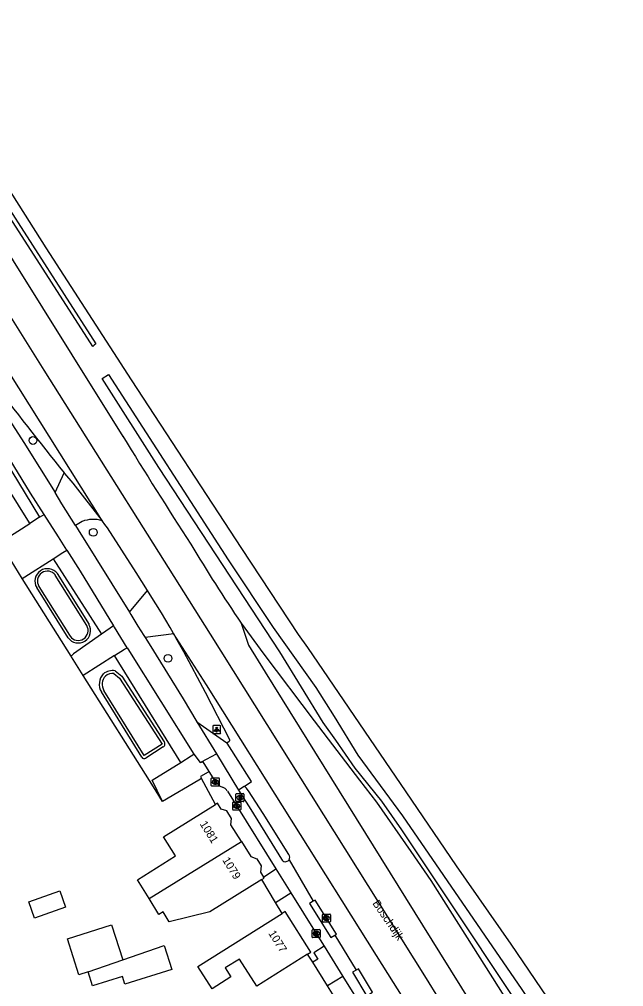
# Model space of a CAD drawing. Extents: x 157321 to 158827, y 386650 to 388532.
# Drawn here: x 158366.2 to 158441.7, y 387870.6 to 387991.4 of the extents above; entities that cross this region are included whole.
import ezdxf

# ---------------------------------------------------------------- set-up
doc = ezdxf.new("R2010")
doc.units = 0
for name, color, linetype in [('IMGEO_Berm_groen', 7, 'Continuous'), ('IMGEO_Boom', 7, 'Continuous'), ('IMGEO_Brandkraan', 7, 'Continuous'), ('IMGEO_Fietspad_open', 7, 'Continuous'), ('IMGEO_Haag', 7, 'Continuous'), ('IMGEO_Hek', 7, 'Continuous'), ('IMGEO_Kolk', 7, 'Continuous'), ('IMGEO_Lichtpunt', 7, 'Continuous'), ('IMGEO_Openbare_ruimte_label', 7, 'Continuous'), ('IMGEO_Pand', 7, 'Continuous'), ('IMGEO_Pand_nummerreeks', 7, 'Continuous'), ('IMGEO_Rijbaan_lokaal_open', 7, 'Continuous'), ('IMGEO_Rijbaan_regionaal_gesloten', 7, 'Continuous'), ('IMGEO_Rioolput', 7, 'Continuous'), ('IMGEO_Voetpad_open', 7, 'Continuous'), ('IMGEO_Waterloop', 7, 'Continuous')]:
    doc.layers.add(name, color=color, linetype=linetype)

msp = doc.modelspace()

# ---------------------------------------------------------------- linework, layer by layer
at = {"layer": 'IMGEO_Berm_groen'}
for points in [[(158375.37, 387950.57), (158343.61, 387999.99), (158325.17, 388029.39), (158325.59, 388029.65), (158344.04, 388000.25), (158375.75, 387950.9), (158375.56, 387950.73), (158375.37, 387950.57)], [(158370.94, 387922.18), (158374.9, 387915.84)], [(158372.65, 387911.86), (158366.55, 387921.58)], [(158372.28, 387914.17), (158368.37, 387920.44)], [(158378.17, 387910.05), (158378.98, 387909.39), (158384.28, 387901.19)], [(158384.1, 387893.72), (158382.96, 387895.53), (158374.18, 387909.45)], [(158381.48, 387899.24), (158376.45, 387907.4)], [(158384.18, 387900.53), (158381.99, 387899.14)]]:
    msp.add_lwpolyline(points, dxfattribs=at)
for centre, radius, start, end in [((158369.7, 387921.24), 1.56, 37.1713, 210.966), ((158373.55, 387915.07), 1.55, 215.459, 29.716), ((158378.08, 387908.37), 1.9, 137.1228, 210.5816), ((158377.88, 387908.18), 1.9, 81.0914, 128.6848), ((158383.96, 387900.9), 0.429, 300.9579, 42.245), ((158381.78, 387899.4), 0.336, 207.0809, 309.5699)]:
    msp.add_arc(centre, radius, start, end, dxfattribs=at)
at = {"layer": 'IMGEO_Boom'}
for centre in [(158367.9, 387938.82), (158375.43, 387927.34), (158384.77, 387911.6)]:
    msp.add_circle(centre, 0.489, dxfattribs=at)
at = {"layer": 'IMGEO_Brandkraan'}
for p, q in [((158393.26, 387893.78), (158393.26, 387894.63)), ((158393.33, 387894.7), (158394.19, 387894.7)), ((158393.77, 387893.92), (158393.74, 387893.92)), ((158393.75, 387894.48), (158393.77, 387894.48)), ((158394.26, 387894.63), (158394.26, 387893.78)), ((158394.19, 387893.7), (158393.33, 387893.7))]:
    msp.add_line(p, q, dxfattribs=at)
for points in [[(158393.26, 387893.78), (158393.26, 387894.63)], [(158393.33, 387894.7), (158394.19, 387894.7)], [(158393.61, 387894.4), (158393.61, 387894), (158393.82, 387894)], [(158393.84, 387894.4), (158393.61, 387894.4)], [(158393.78, 387894.32), (158393.73, 387894.32), (158393.73, 387894.25)], [(158393.73, 387894.25), (158393.78, 387894.25)], [(158393.79, 387894.17), (158393.73, 387894.17), (158393.73, 387894.09)], [(158393.73, 387894.09), (158393.79, 387894.09)], [(158394.26, 387894.63), (158394.26, 387893.78)], [(158394.19, 387893.7), (158393.33, 387893.7)]]:
    msp.add_lwpolyline(points, dxfattribs=at)
for centre, radius, start, end in [((158393.33, 387894.63), 0.0765, 91.552, 178.448), ((158393.33, 387894.63), 0.0765, 91.552, 178.448), ((158393.79, 387894.28), 0.0379, 267.8285, 90.9355), ((158393.79, 387894.13), 0.0404, 269.8759, 90.5077), ((158393.82, 387894.25), 0.251, 268.6676, 293.5347), ((158393.84, 387894.26), 0.145, 59.4692, 91.5367), ((158393.87, 387894.3), 0.0922, 285.5137, 58.1501), ((158393.87, 387894.11), 0.105, 301.3115, 78.989), ((158394.18, 387894.63), 0.0765, 1.552, 88.448), ((158394.18, 387894.63), 0.0765, 1.552, 88.448), ((158393.33, 387893.78), 0.0765, 181.552, 268.448), ((158393.33, 387893.78), 0.0765, 181.552, 268.448), ((158394.18, 387893.78), 0.0765, 271.552, 358.448), ((158394.18, 387893.78), 0.0765, 271.552, 358.448)]:
    msp.add_arc(centre, radius, start, end, dxfattribs=at)
for centre, major_axis, ratio, start_param, end_param in [((158393.75, 387894.2), (-0.387, 0.002), 0.722429, 4.712389, 7.853982), ((158393.77, 387894.2), (-0.39, 0.002), 0.717154, 1.570796, 4.712389)]:
    msp.add_ellipse(centre, major_axis=major_axis, ratio=ratio, start_param=start_param, end_param=end_param, dxfattribs=at)
at = {"layer": 'IMGEO_Fietspad_open'}
for points in [[(158388.8, 387898.59), (158389.13, 387898.67), (158389.89, 387897.46)], [(158389.89, 387897.46), (158390.87, 387895.9), (158390.97, 387895.98)], [(158393.58, 387895.15), (158395.12, 387892.7), (158398.95, 387886.5)], [(158392.19, 387895.01), (158393.35, 387893.15), (158398.26, 387885.29)], [(158398.26, 387885.29), (158400.12, 387882.3)], [(158400.12, 387882.3), (158403.29, 387877.22), (158404.27, 387875.63)], [(158402.9, 387881.25), (158402.43, 387880.97), (158405.11, 387876.71), (158405.63, 387877.02)], [(158404.27, 387875.63), (158406.63, 387871.85)], [(158408.28, 387872.66), (158407.82, 387872.38), (158409.62, 387869.41), (158410.12, 387869.76)], [(158406.63, 387871.85), (158408, 387869.66)]]:
    msp.add_lwpolyline(points, dxfattribs=at)
for centre, radius, start, end in [((158391.68, 387896.29), 0.776, 203.5023, 261.5091), ((158391.32, 387894.59), 0.958, 26.1283, 75.3636), ((158399.44, 387886.74), 0.548, 206.1445, 324.9836)]:
    msp.add_arc(centre, radius, start, end, dxfattribs=at)
at = {"layer": 'IMGEO_Haag'}
msp.add_lwpolyline([(158433.93, 387860.24), (158413.98, 387890.18), (158411.49, 387893.75), (158408.15, 387897.9), (158405.73, 387901.37), (158404.16, 387903.6), (158398.73, 387912.43), (158383.64, 387935.45), (158376.53, 387946.56), (158377.34, 387947.05), (158392.28, 387923.9), (158397.91, 387915.46), (158403.26, 387907.96), (158405.52, 387904.35), (158408.48, 387899.52), (158414.06, 387891.93), (158428.99, 387870.22), (158433.79, 387863.1), (158436.82, 387858.33)], dxfattribs=at)
at = {"layer": 'IMGEO_Hek'}
msp.add_lwpolyline([(158372.65, 387911.86), (158366.55, 387921.58), (158363.74, 387926.06)], dxfattribs=at)
at = {"layer": 'IMGEO_Kolk'}
for p, q in [((158392.85, 387892.72), (158392.85, 387893.58)), ((158392.93, 387893.65), (158393.78, 387893.65)), ((158393.34, 387893.43), (158393.36, 387893.43)), ((158393.36, 387892.87), (158393.34, 387892.87)), ((158393.85, 387893.58), (158393.85, 387892.72)), ((158393.78, 387892.65), (158392.93, 387892.65)), ((158404.06, 387878.73), (158404.06, 387879.58)), ((158404.13, 387879.65), (158404.99, 387879.65)), ((158404.55, 387879.43), (158404.57, 387879.43)), ((158405.06, 387879.58), (158405.06, 387878.73)), ((158404.99, 387878.65), (158404.13, 387878.65)), ((158404.57, 387878.87), (158404.55, 387878.87)), ((158402.79, 387876.79), (158402.79, 387877.64)), ((158402.86, 387877.72), (158403.72, 387877.72)), ((158403.28, 387877.5), (158403.3, 387877.5)), ((158403.79, 387877.64), (158403.79, 387876.79)), ((158403.72, 387876.72), (158402.86, 387876.72)), ((158403.3, 387876.94), (158403.27, 387876.94))]:
    msp.add_line(p, q, dxfattribs=at)
for points in [[(158392.85, 387892.72), (158392.85, 387893.58)], [(158392.93, 387893.65), (158393.78, 387893.65)], [(158393.17, 387893.35), (158393.3, 387893.35), (158393.3, 387893.2), (158393.42, 387893.35), (158393.59, 387893.35), (158393.44, 387893.2), (158393.6, 387892.95), (158393.44, 387892.95), (158393.36, 387893.11), (158393.3, 387893.05), (158393.3, 387892.95), (158393.17, 387892.95), (158393.17, 387893.35)], [(158393.85, 387893.58), (158393.85, 387892.72)], [(158393.78, 387892.65), (158392.93, 387892.65)], [(158404.06, 387878.73), (158404.06, 387879.58)], [(158404.13, 387879.65), (158404.99, 387879.65)], [(158405.06, 387879.58), (158405.06, 387878.73)], [(158404.99, 387878.65), (158404.13, 387878.65)], [(158404.38, 387879.35), (158404.5, 387879.35), (158404.5, 387879.2), (158404.63, 387879.35), (158404.8, 387879.35), (158404.65, 387879.2), (158404.8, 387878.95), (158404.65, 387878.95), (158404.57, 387879.12), (158404.5, 387879.05), (158404.5, 387878.95), (158404.38, 387878.95), (158404.38, 387879.35)], [(158402.79, 387876.79), (158402.79, 387877.64)], [(158402.86, 387877.72), (158403.72, 387877.72)], [(158403.11, 387877.42), (158403.23, 387877.42), (158403.23, 387877.27), (158403.36, 387877.42), (158403.53, 387877.42), (158403.38, 387877.27), (158403.53, 387877.02), (158403.38, 387877.02), (158403.3, 387877.18), (158403.23, 387877.11), (158403.23, 387877.02), (158403.11, 387877.02), (158403.11, 387877.42)], [(158403.79, 387877.64), (158403.79, 387876.79)], [(158403.72, 387876.72), (158402.86, 387876.72)]]:
    msp.add_lwpolyline(points, dxfattribs=at)
for centre, start, end in [((158392.93, 387893.57), 91.552, 178.448), ((158392.93, 387893.57), 91.552, 178.448), ((158392.93, 387892.73), 181.552, 268.448), ((158392.93, 387892.73), 181.552, 268.448), ((158393.78, 387893.57), 1.552, 88.448), ((158393.78, 387893.57), 1.552, 88.448), ((158393.78, 387892.73), 271.552, 358.448), ((158393.78, 387892.73), 271.552, 358.448), ((158404.14, 387879.58), 91.552, 178.448), ((158404.14, 387879.58), 91.552, 178.448), ((158404.98, 387879.58), 1.552, 88.448), ((158404.98, 387879.58), 1.552, 88.448), ((158404.14, 387878.73), 181.552, 268.448), ((158404.14, 387878.73), 181.552, 268.448), ((158404.98, 387878.73), 271.552, 358.448), ((158404.98, 387878.73), 271.552, 358.448), ((158402.86, 387877.64), 91.552, 178.448), ((158402.86, 387877.64), 91.552, 178.448), ((158403.71, 387877.64), 1.552, 88.448), ((158403.71, 387877.64), 1.552, 88.448), ((158402.86, 387876.79), 181.552, 268.448), ((158402.86, 387876.79), 181.552, 268.448), ((158403.71, 387876.79), 271.552, 358.448), ((158403.71, 387876.79), 271.552, 358.448)]:
    msp.add_arc(centre, 0.0765, start, end, dxfattribs=at)
for centre, major_axis, ratio, start_param, end_param in [((158393.34, 387893.15), (-0.387, 0.002), 0.722429, 4.712389, 7.853982), ((158393.36, 387893.15), (-0.39, 0.002), 0.717154, 1.570796, 4.712389), ((158404.55, 387879.15), (-0.387, 0.002), 0.722429, 4.712389, 7.853982), ((158404.57, 387879.15), (-0.39, 0.002), 0.717154, 1.570796, 4.712389), ((158403.28, 387877.22), (-0.387, 0.002), 0.722429, 4.712389, 7.853982), ((158403.3, 387877.22), (-0.39, 0.002), 0.717154, 1.570796, 4.712389)]:
    msp.add_ellipse(centre, major_axis=major_axis, ratio=ratio, start_param=start_param, end_param=end_param, dxfattribs=at)
at = {"layer": 'IMGEO_Lichtpunt'}
for p, q in [((158390.36, 387903.1), (158390.36, 387902.29)), ((158390.36, 387903.1), (158390.36, 387902.29)), ((158391.26, 387903.19), (158390.45, 387903.19)), ((158391.26, 387903.19), (158390.45, 387903.19)), ((158391.35, 387902.29), (158391.35, 387903.1)), ((158391.35, 387902.29), (158391.35, 387903.1)), ((158390.45, 387902.2), (158391.26, 387902.2)), ((158390.45, 387902.2), (158391.26, 387902.2))]:
    msp.add_line(p, q, dxfattribs=at)
for points in [[(158390.73, 387902.76), (158390.77, 387902.74), (158390.58, 387902.47), (158390.54, 387902.5), (158390.73, 387902.76)], [(158390.83, 387902.72), (158390.88, 387902.72), (158390.88, 387902.39), (158390.83, 387902.39), (158390.83, 387902.72)], [(158390.94, 387902.74), (158390.98, 387902.76), (158391.17, 387902.5), (158391.13, 387902.47), (158390.94, 387902.74)]]:
    msp.add_lwpolyline(points, dxfattribs=at)
msp.add_circle((158390.86, 387902.9), 0.0994, dxfattribs=at)
for centre, start, end in [((158390.45, 387903.1), 90, 180), ((158390.45, 387903.1), 90, 180), ((158391.26, 387903.1), 0, 90), ((158391.26, 387903.1), 0, 90), ((158390.45, 387902.29), 180, 270), ((158390.45, 387902.29), 180, 270), ((158391.26, 387902.29), 270, 0), ((158391.26, 387902.29), 270, 360)]:
    msp.add_arc(centre, 0.0946, start, end, dxfattribs=at)
at = {"layer": 'IMGEO_Pand'}
for points in [[(158382.4, 387881.61), (158380.95, 387883.95), (158385.69, 387886.92), (158384.2, 387889.29), (158390.71, 387893.34)], [(158393.94, 387888.72), (158392.63, 387890.82), (158392.71, 387891.6), (158392.13, 387892.54), (158391.42, 387892.77), (158390.96, 387893.5), (158390.71, 387893.34)], [(158382.4, 387881.61), (158393.94, 387888.72)], [(158393.94, 387888.72), (158395.11, 387886.83), (158395.85, 387886.55), (158396.39, 387885.68), (158396.32, 387884.89), (158396.71, 387884.26)], [(158396.48, 387883.97), (158396.77, 387884.16), (158396.71, 387884.26)], [(158396.48, 387883.97), (158389.98, 387879.93), (158384.92, 387878.7), (158384.16, 387879.95), (158383.63, 387879.62), (158382.4, 387881.61)], [(158368.09, 387879.16), (158367.37, 387881.19), (158371.24, 387882.57), (158371.96, 387880.53), (158368.09, 387879.16)], [(158402.2, 387874.63), (158395.85, 387870.64), (158393.69, 387874.04), (158391.92, 387872.92), (158392.62, 387871.82), (158390.28, 387870.33), (158388.51, 387873.12), (158399.03, 387879.74)], [(158402.2, 387874.63), (158402.63, 387874.9), (158399.43, 387879.99), (158399.03, 387879.74)], [(158374.78, 387872.45), (158373.63, 387872.06), (158372.2, 387876.55), (158377.73, 387878.31), (158379.12, 387873.94)], [(158379.12, 387873.94), (158384.3, 387875.71), (158385.24, 387872.75), (158379.39, 387870.89), (158379.08, 387871.86), (158375.34, 387870.67), (158374.78, 387872.45)], [(158374.78, 387872.45), (158379.12, 387873.94)]]:
    msp.add_lwpolyline(points, dxfattribs=at)
at = {"layer": 'IMGEO_Rijbaan_lokaal_open'}
for points in [[(158368.73, 387929.23), (158367.51, 387928.45)], [(158368.73, 387929.23), (158369.29, 387929.58)], [(158363.74, 387926.06), (158364.05, 387926.25), (158367.51, 387928.45)], [(158366.55, 387921.58), (158363.74, 387926.06)], [(158370.41, 387924.03), (158371.62, 387924.81), (158372.12, 387925.12)], [(158366.55, 387921.58), (158366.88, 387921.79), (158370.41, 387924.03)], [(158379.96, 387917.35), (158382.2, 387920.07)], [(158377.97, 387915.68), (158377.56, 387915.39), (158376.45, 387914.61)], [(158376.45, 387914.61), (158372.96, 387912.16), (158372.65, 387911.86)], [(158385.49, 387914.65), (158381.91, 387914.22)], [(158378.1, 387911.94), (158379.35, 387912.73), (158379.66, 387912.92)], [(158374.18, 387909.45), (158372.7, 387911.78), (158372.65, 387911.86)], [(158378.1, 387911.94), (158374.18, 387909.45)], [(158388.39, 387903.66), (158392.14, 387901.04)], [(158390.83, 387899.66), (158393.58, 387895.15)], [(158394.29, 387895.61), (158393.58, 387895.15)]]:
    msp.add_lwpolyline(points, dxfattribs=at)
at = {"layer": 'IMGEO_Rijbaan_regionaal_gesloten'}
for points in [[(158217.73, 388190.12), (158237.8, 388157.93), (158261.71, 388119.68), (158289.49, 388075.14), (158302.23, 388054.76), (158323.58, 388020.55), (158347.14, 387982.91), (158369.24, 387947.61), (158390.03, 387914.63), (158416.82, 387871.93), (158436.39, 387840.3), (158438.86, 387836.29)], [(158369.29, 387929.58), (158367.59, 387932.24), (158361.29, 387942.46), (158352.95, 387955.71), (158345.1, 387968.17), (158336.55, 387981.84), (158327.21, 387996.99), (158325.34, 388000), (158319.53, 388009.35), (158310.75, 388023.24), (158302.16, 388037.09), (158295.61, 388047.5), (158293.74, 388050.5), (158287.59, 388060.39), (158279.68, 388072.94), (158273.37, 388083.02), (158268.06, 388091.71), (158261.56, 388102.03), (158254.65, 388113.08), (158247.65, 388124.44), (158241.65, 388133.91), (158236.48, 388142.21), (158230.05, 388152.62), (158228.57, 388154.93)], [(158324.06, 388035.17), (158329.04, 388027.15), (158334.76, 388018), (158340.07, 388009.29), (158346, 388000), (158352.45, 387989.92), (158361.12, 387976.02), (158369.49, 387962.86), (158380.15, 387946.41), (158393.96, 387925.31), (158397.51, 387919.94), (158401.05, 387914.57), (158402.19, 387912.94), (158414.47, 387894.93), (158420.77, 387885.67), (158427.59, 387875.91), (158440.49, 387856.93), (158441.7, 387855.13)], [(158320.54, 388033.11), (158324.59, 388026.61), (158329.18, 388019.23), (158334.1, 388011.35), (158339.6, 388002.49), (158341.18, 388000), (158344.83, 387994.24), (158350.66, 387984.83), (158356.99, 387974.81), (158365.44, 387961.27), (158372.76, 387949.53), (158379.12, 387939.33)], [(158376.58, 387928.75), (158331.86, 388000)], [(158357.26, 387953.28), (158357.59, 387952.76), (158366.75, 387938.56), (158370.65, 387932.31)], [(158371.79, 387934.78), (158371.81, 387934.75), (158371.84, 387934.71), (158372.87, 387933.5), (158376.55, 387928.79)], [(158373.22, 387928.19), (158371.52, 387930.91), (158370.65, 387932.31)], [(158372.12, 387925.12), (158371.07, 387926.78), (158369.29, 387929.58)], [(158373.22, 387928.19), (158373.56, 387927.65), (158379.96, 387917.35)], [(158376.58, 387928.75), (158376.55, 387928.79)], [(158382.2, 387920.07), (158380.79, 387922.31), (158377.21, 387927.89), (158376.89, 387928.33), (158376.58, 387928.75)], [(158372.12, 387925.12), (158373.79, 387922.51), (158377.97, 387915.68)], [(158385.46, 387914.71), (158385.03, 387915.46), (158383.95, 387917.3), (158382.54, 387919.53), (158382.2, 387920.07)], [(158379.96, 387917.35), (158380.14, 387917.06), (158381.02, 387915.64), (158381.76, 387914.46), (158381.91, 387914.22)], [(158379.66, 387912.92), (158378.08, 387915.5), (158377.97, 387915.68)], [(158393.91, 387916), (158396.76, 387912.14), (158403.02, 387903.8), (158408.69, 387896.39), (158410.82, 387893.62), (158415.1, 387887.48), (158417.61, 387883.83), (158425.33, 387871.7), (158431.58, 387861.78)], [(158393.91, 387916), (158394.83, 387913.26), (158396.91, 387909.86), (158418.68, 387874.84), (158441.65, 387838.01)], [(158385.49, 387914.65), (158385.46, 387914.71)], [(158435.99, 387834.53), (158410.84, 387874.47), (158389.58, 387908.27), (158385.46, 387914.71)], [(158392.49, 387901.42), (158389.45, 387907.35), (158386.76, 387912.4), (158385.9, 387913.88), (158385.49, 387914.65)], [(158381.91, 387914.22), (158382.4, 387913.43), (158386.66, 387906.54), (158388.39, 387903.66)], [(158379.66, 387912.92), (158379.73, 387912.8), (158388.01, 387899.62)], [(158388.39, 387903.66), (158390.83, 387899.66)], [(158392.14, 387901.04), (158392.43, 387901.25)], [(158394.29, 387895.61), (158395.2, 387896.2), (158392.17, 387901.02), (158392.14, 387901.04)], [(158388.01, 387899.62), (158388.8, 387898.59)], [(158388.8, 387898.59), (158388.96, 387898.68), (158390.83, 387899.66)], [(158399.88, 387887.09), (158396.65, 387892.2), (158394.83, 387895.07), (158394.68, 387895.27)], [(158399.89, 387886.43), (158402.9, 387881.25)], [(158405.63, 387877.02), (158405.82, 387877.13), (158403.16, 387881.4), (158402.9, 387881.25)], [(158405.63, 387877.02), (158408.28, 387872.66)], [(158410.12, 387869.76), (158410.31, 387869.89), (158408.57, 387872.82), (158408.28, 387872.66)]]:
    msp.add_lwpolyline(points, dxfattribs=at)
for centre, radius, start, end in [((158795.52, 388275.54), 543.75, 217.2511, 218.8061), ((158897.73, 388256.85), 608.08, 211.47689, 212.97771), ((158587.85, 388046.72), 233.88, 211.1146, 213.9796), ((158392.34, 387901.37), 0.151, 303.7681, 19.9457), ((158393.7, 387894.52), 1.23, 37.4984, 61.6368), ((158399.44, 387886.75), 0.552, 324.7745, 37.6707)]:
    msp.add_arc(centre, radius, start, end, dxfattribs=at)
at = {"layer": 'IMGEO_Rioolput'}
for p, q in [((158390.18, 387895.73), (158390.18, 387896.58)), ((158390.25, 387896.66), (158391.11, 387896.66)), ((158390.67, 387896.43), (158390.69, 387896.43)), ((158391.18, 387896.58), (158391.18, 387895.73)), ((158391.11, 387895.65), (158390.25, 387895.65)), ((158390.69, 387895.88), (158390.66, 387895.88))]:
    msp.add_line(p, q, dxfattribs=at)
for points in [[(158390.18, 387895.73), (158390.18, 387896.58)], [(158390.25, 387896.66), (158391.11, 387896.66)], [(158390.77, 387896.35), (158390.51, 387896.35), (158390.51, 387895.95)], [(158391.18, 387896.58), (158391.18, 387895.73)], [(158391.11, 387895.65), (158390.25, 387895.65)], [(158390.51, 387895.95), (158390.64, 387895.95), (158390.64, 387896.12), (158390.65, 387896.12)], [(158390.69, 387896.27), (158390.64, 387896.27), (158390.64, 387896.19)], [(158390.64, 387896.19), (158390.69, 387896.19)], [(158390.7, 387896.09), (158390.77, 387895.95), (158390.91, 387895.95), (158390.84, 387896.08)]]:
    msp.add_lwpolyline(points, dxfattribs=at)
for centre, radius, start, end in [((158390.25, 387896.58), 0.0765, 91.552, 178.448), ((158390.25, 387896.58), 0.0765, 91.552, 178.448), ((158390.77, 387896.24), 0.109, 350.3612, 89.416), ((158391.1, 387896.58), 0.0765, 1.552, 88.448), ((158391.1, 387896.58), 0.0765, 1.552, 88.448), ((158390.25, 387895.73), 0.0765, 181.552, 268.448), ((158390.25, 387895.73), 0.0765, 181.552, 268.448), ((158390.65, 387896.06), 0.0533, 26.0293, 88.6989), ((158390.7, 387896.18), 0.0964, 77.0061, 93.1865), ((158390.68, 387896.38), 0.19, 274.7715, 282.9687), ((158390.71, 387896.23), 0.0378, 276.6634, 79.6772), ((158390.76, 387896.24), 0.112, 277.5842, 350.9817), ((158390.75, 387896.03), 0.108, 29.5134, 73.7905), ((158391.1, 387895.73), 0.0765, 271.552, 358.448), ((158391.1, 387895.73), 0.0765, 271.552, 358.448)]:
    msp.add_arc(centre, radius, start, end, dxfattribs=at)
for centre, major_axis, ratio, start_param, end_param in [((158390.67, 387896.15), (-0.387, 0.002), 0.722429, 4.712389, 7.853982), ((158390.69, 387896.15), (-0.39, 0.002), 0.717154, 1.570796, 4.712389)]:
    msp.add_ellipse(centre, major_axis=major_axis, ratio=ratio, start_param=start_param, end_param=end_param, dxfattribs=at)
at = {"layer": 'IMGEO_Voetpad_open'}
for points in [[(158227.53, 388155), (158242.23, 388131.49), (158244.01, 388128.83), (158252.47, 388115.29), (158263.35, 388097.88), (158273.84, 388081.16), (158284.44, 388064.46), (158292.4, 388051.63), (158293.31, 388050.23), (158296.37, 388045.47), (158298.11, 388042.5), (158311.01, 388021.8), (158322.38, 388003.51), (158324.6, 388000), (158331.81, 387988.66), (158342.48, 387971.37), (158353.05, 387954.65), (158361.62, 387940.87), (158368.73, 387929.23)], [(158367.51, 387928.45), (158367.46, 387928.54), (158335.39, 387979.96)], [(158370.65, 387932.31), (158371.79, 387934.78)], [(158374.04, 387928.69), (158373.22, 387928.19)], [(158370.41, 387924.03), (158376.45, 387914.61)], [(158386.37, 387898.6), (158378.1, 387911.94)], [(158386.37, 387898.6), (158387.67, 387899.41), (158388.01, 387899.62)], [(158384.1, 387893.72), (158382.81, 387896.38), (158386.37, 387898.6)], [(158388.97, 387896.57), (158388.61, 387896.37), (158384.1, 387893.72)], [(158389.89, 387897.46), (158389.77, 387897.38), (158388.85, 387896.82), (158388.97, 387896.57)], [(158390.71, 387893.34), (158388.97, 387896.57)], [(158396.71, 387884.26), (158398.26, 387885.29)], [(158398.22, 387881.09), (158396.48, 387883.97)], [(158398.22, 387881.09), (158400.12, 387882.3)], [(158399.03, 387879.74), (158398.22, 387881.09)], [(158402.85, 387873.63), (158402.2, 387874.63)], [(158404.27, 387875.63), (158403, 387874.83), (158403.49, 387874.01), (158402.85, 387873.63)], [(158404.68, 387870.69), (158402.85, 387873.63)], [(158406.63, 387871.85), (158404.68, 387870.69)], [(158414.8, 387848.37), (158413.97, 387849.67), (158416.77, 387851.36), (158404.68, 387870.69)]]:
    msp.add_lwpolyline(points, dxfattribs=at)
msp.add_arc((158375.43, 387925.18), 3.78, 72.7845, 111.5961, dxfattribs=at)
at = {"layer": 'IMGEO_Waterloop'}
for points in [[(158374.63, 387915.69), (158370.69, 387922)], [(158368.63, 387920.59), (158372.46, 387914.48), (158372.53, 387914.35)], [(158378.02, 387909.69), (158378.7, 387909.14), (158384.03, 387900.88), (158381.79, 387899.45), (158376.77, 387907.58)]]:
    msp.add_lwpolyline(points, dxfattribs=at)
for centre, radius, start, end in [((158369.7, 387921.24), 1.25, 37.2237, 211.3932), ((158373.55, 387915.07), 1.24, 215.3236, 29.9972), ((158377.86, 387908.22), 1.49, 83.6455, 128.1334), ((158378.07, 387908.37), 1.52, 138.0312, 211.0581)]:
    msp.add_arc(centre, radius, start, end, dxfattribs=at)

# ---------------------------------------------------------------- texts
at = {"layer": 'IMGEO_Openbare_ruimte_label'}
msp.add_text('Boschdijk', height=1, rotation=304.3256, dxfattribs=at).set_placement((158410.27, 387880.99))
at = {"layer": 'IMGEO_Pand_nummerreeks'}
for s, rotation, p in [('1081', 301.887, (158388.7, 387890.92)), ('1079', 301.8849, (158391.52, 387886.4)), ('1077', 302.1428, (158397.27, 387877.25))]:
    msp.add_text(s, height=1, rotation=rotation, dxfattribs=at).set_placement(p)

doc.saveas('drawing.dxf')
